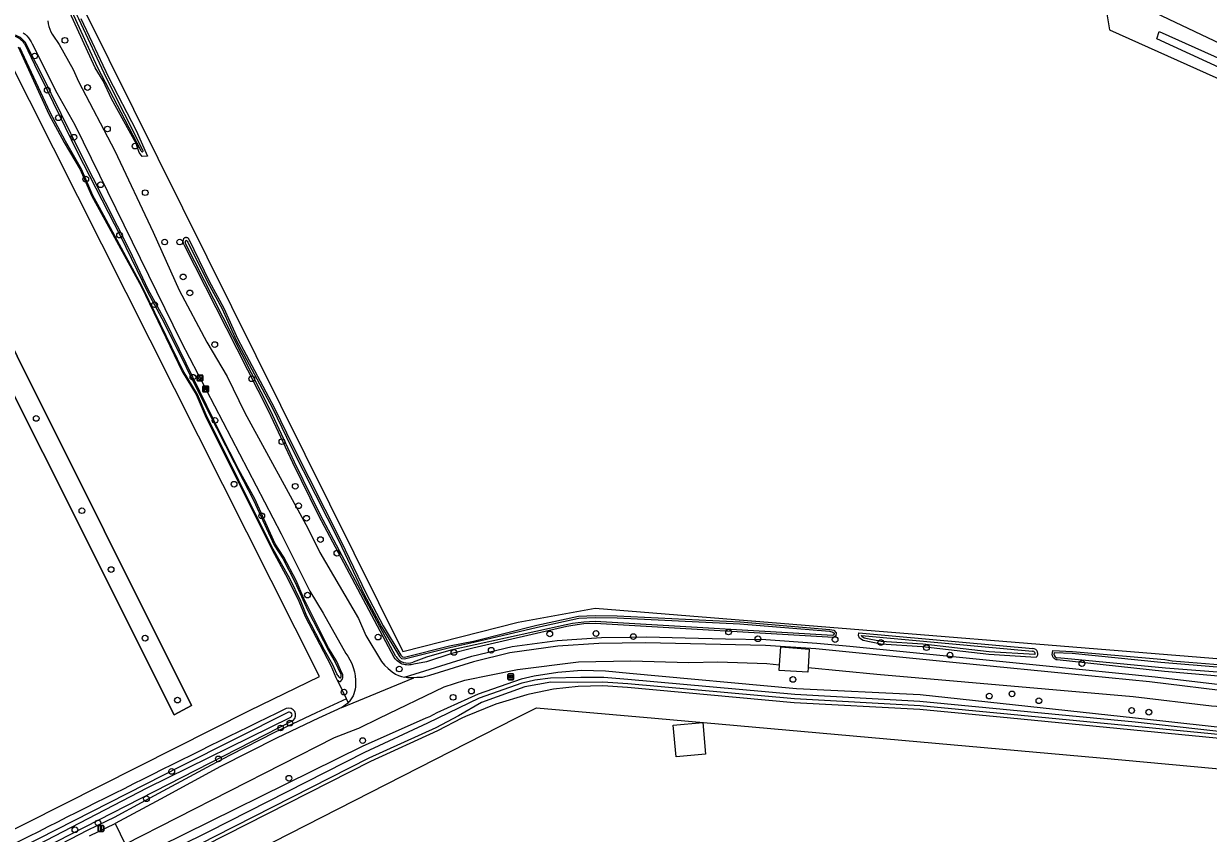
# Model space of a CAD drawing. Extents: x 162722 to 165099, y 384721 to 386283.
# Drawn here: x 163702.1 to 163905.1, y 385230.3 to 385369 of the extents above; entities that cross this region are included whole.
import ezdxf

# ---------------------------------------------------------------- set-up
doc = ezdxf.new("R2010")
doc.units = 0
for name, color, linetype in [('IMGEO_Afsluitpaal', 7, 'Continuous'), ('IMGEO_Afvalbak', 7, 'Continuous'), ('IMGEO_Bank', 7, 'Continuous'), ('IMGEO_Boom', 7, 'Continuous'), ('IMGEO_Gemengd_bos', 7, 'Continuous'), ('IMGEO_Grasland_agrarisch', 7, 'Continuous'), ('IMGEO_Grasland_overig', 7, 'Continuous'), ('IMGEO_Groenvoorziening', 7, 'Continuous'), ('IMGEO_Hek', 7, 'Continuous'), ('IMGEO_Loofbos', 7, 'Continuous'), ('IMGEO_Pand', 7, 'Continuous'), ('IMGEO_Rijbaan_lokaal_halfverhard', 7, 'Continuous'), ('IMGEO_Rijbaan_lokaal_open', 7, 'Continuous'), ('IMGEO_Voetpad_onverhard', 7, 'Continuous'), ('IMGEO_Waterloop', 7, 'Continuous'), ('IMGEO_Wegwijzer', 7, 'Continuous')]:
    doc.layers.add(name, color=color, linetype=linetype)

msp = doc.modelspace()

# ---------------------------------------------------------------- linework, layer by layer
at = {"layer": 'IMGEO_Afsluitpaal'}
for p, q in [((163714.83, 385230.71), (163714.83, 385231.51)), ((163714.83, 385231.51), (163714.83, 385230.71)), ((163714.93, 385231.61), (163715.71, 385231.61)), ((163715.71, 385231.61), (163714.93, 385231.61)), ((163715.81, 385231.51), (163715.81, 385230.71)), ((163715.81, 385230.71), (163715.81, 385231.51)), ((163715.71, 385230.61), (163714.93, 385230.61)), ((163714.93, 385230.61), (163715.71, 385230.61))]:
    msp.add_line(p, q, dxfattribs=at)
msp.add_lwpolyline([(163715.24, 385231.48), (163715.4, 385231.48), (163715.4, 385230.73), (163715.24, 385230.73), (163715.24, 385231.48)], dxfattribs=at)
for centre, start, end in [((163714.93, 385231.51), 90, 180), ((163714.93, 385231.51), 90, 180), ((163715.71, 385231.51), 0, 90), ((163715.71, 385231.51), 360, 90), ((163714.93, 385230.71), 180, 270), ((163714.93, 385230.71), 180, 270), ((163715.71, 385230.71), 270, 0), ((163715.71, 385230.71), 270, 0)]:
    msp.add_arc(centre, 0.1, start, end, dxfattribs=at)
at = {"layer": 'IMGEO_Afvalbak'}
for p, q in [((163731.82, 385307.89), (163731.82, 385308.69)), ((163731.82, 385308.69), (163731.82, 385307.89)), ((163731.92, 385308.79), (163732.71, 385308.79)), ((163732.71, 385308.79), (163731.92, 385308.79)), ((163732.81, 385308.69), (163732.81, 385307.89)), ((163732.81, 385307.89), (163732.81, 385308.69)), ((163732.71, 385307.79), (163731.92, 385307.79)), ((163731.92, 385307.79), (163732.71, 385307.79))]:
    msp.add_line(p, q, dxfattribs=at)
msp.add_lwpolyline([(163731.96, 385308.5), (163732.67, 385308.5), (163732.52, 385308.03), (163732.11, 385308.03), (163731.96, 385308.5)], dxfattribs=at)
for centre, start, end in [((163731.92, 385308.69), 90, 180), ((163731.92, 385308.69), 90, 180), ((163732.71, 385308.69), 0, 90), ((163732.71, 385308.69), 360, 90), ((163731.92, 385307.89), 180, 270), ((163731.92, 385307.89), 180, 270), ((163732.71, 385307.89), 270, 0), ((163732.71, 385307.89), 270, 0)]:
    msp.add_arc(centre, 0.1, start, end, dxfattribs=at)
at = {"layer": 'IMGEO_Bank'}
for p, q in [((163732.78, 385306), (163732.78, 385306.84)), ((163732.78, 385306.84), (163732.78, 385306)), ((163732.85, 385306.92), (163733.69, 385306.92)), ((163733.69, 385306.92), (163732.85, 385306.92)), ((163733.47, 385306.32), (163733.08, 385306.32)), ((163733.09, 385306.43), (163733.09, 385306.53)), ((163733.13, 385306.53), (163733.13, 385306.43)), ((163733.42, 385306.54), (163733.14, 385306.54)), ((163733.14, 385306.42), (163733.42, 385306.42)), ((163733.42, 385306.43), (163733.42, 385306.53)), ((163733.47, 385306.53), (163733.47, 385306.43)), ((163733.78, 385306.85), (163733.78, 385306.01)), ((163733.78, 385306.01), (163733.78, 385306.85)), ((163733.7, 385305.92), (163732.86, 385305.92)), ((163732.86, 385305.92), (163733.7, 385305.92))]:
    msp.add_line(p, q, dxfattribs=at)
for points in [[(163733.02, 385306.32), (163732.88, 385306.32), (163732.99, 385306.42), (163733.08, 385306.42)], [(163733.08, 385306.54), (163732.99, 385306.54), (163732.99, 385306.7), (163733.56, 385306.7), (163733.56, 385306.54), (163733.47, 385306.54)], [(163733.07, 385306.31), (163733.07, 385306.1), (163733.03, 385306.1), (163733.03, 385306.31)], [(163733.47, 385306.42), (163733.56, 385306.42), (163733.67, 385306.32), (163733.53, 385306.32)], [(163733.52, 385306.31), (163733.52, 385306.1), (163733.48, 385306.1), (163733.48, 385306.31)]]:
    msp.add_lwpolyline(points, dxfattribs=at)
for centre, radius, start, end in [((163732.85, 385306.84), 0.0779, 92.4484, 184.2845), ((163732.85, 385306.84), 0.0779, 92.4484, 184.2845), ((163733.02, 385306.31), 0.00671, 2.8957, 87.1043), ((163733.08, 385306.31), 0.00671, 92.8957, 177.1043), ((163733.08, 385306.53), 0.00671, 2.8957, 87.1043), ((163733.08, 385306.43), 0.00671, 272.8957, 357.1043), ((163733.14, 385306.53), 0.00671, 92.8957, 177.1043), ((163733.14, 385306.43), 0.00671, 182.8957, 267.1043), ((163733.42, 385306.53), 0.00671, 2.8957, 87.1043), ((163733.42, 385306.43), 0.00671, 272.8957, 357.1043), ((163733.47, 385306.53), 0.00671, 92.8957, 177.1043), ((163733.47, 385306.43), 0.00671, 182.8957, 267.1043), ((163733.47, 385306.31), 0.00671, 2.8957, 87.1043), ((163733.53, 385306.31), 0.00671, 92.8957, 177.1043), ((163733.7, 385306.84), 0.0779, 2.4484, 94.2845), ((163733.7, 385306.84), 0.0779, 2.4484, 94.2845), ((163732.85, 385306), 0.0779, 182.4484, 274.2845), ((163732.85, 385306), 0.0779, 182.4484, 274.2845), ((163733.7, 385306), 0.0779, 272.4484, 4.2845), ((163733.7, 385306), 0.0779, 272.4484, 4.2845)]:
    msp.add_arc(centre, radius, start, end, dxfattribs=at)
at = {"layer": 'IMGEO_Boom'}
for centre in [(163709.15, 385366.16), (163703.95, 385363.47), (163706.12, 385357.61), (163713.03, 385358.08), (163708.04, 385352.89), (163716.44, 385350.97), (163710.7, 385349.55), (163721.18, 385348.03), (163712.72, 385342.39), (163715.27, 385341.41), (163722.91, 385340.06), (163718.52, 385332.78), (163726.25, 385331.6), (163728.83, 385331.6), (163729.42, 385325.62), (163730.56, 385322.88), (163724.52, 385320.86), (163734.83, 385314.02), (163731.08, 385308.42), (163741.17, 385308.16), (163704.23, 385301.37), (163734.87, 385301.04), (163746.34, 385297.39), (163738.15, 385290.1), (163748.63, 385289.74), (163712.07, 385285.56), (163749.2, 385286.41), (163742.89, 385284.66), (163750.56, 385284.26), (163752.95, 385280.61), (163755.77, 385278.28), (163717.07, 385275.48), (163750.72, 385271.09), (163722.89, 385263.72), (163762.83, 385263.9), (163792.26, 385264.45), (163800.18, 385264.52), (163806.58, 385263.99), (163822.9, 385264.77), (163827.94, 385263.61), (163841.17, 385263.47), (163849, 385262.98), (163775.83, 385261.27), (163782.23, 385261.64), (163856.83, 385262.09), (163860.85, 385260.81), (163883.47, 385259.38), (163766.46, 385258.43), (163833.93, 385256.64), (163728.45, 385253.1), (163756.99, 385254.47), (163775.68, 385253.58), (163778.82, 385254.64), (163867.59, 385253.79), (163871.48, 385254.17), (163876.09, 385252.99), (163891.99, 385251.32), (163894.94, 385251.04), (163747.72, 385249.16), (163746.13, 385248.33), (163760.19, 385246.16), (163735.46, 385243.02), (163727.46, 385240.89), (163747.54, 385239.71), (163723.13, 385236.2), (163710.86, 385230.88), (163714.82, 385232.05)]:
    msp.add_circle(centre, 0.489, dxfattribs=at)
at = {"layer": 'IMGEO_Gemengd_bos'}
for points in [[(163910.57, 385246.19), (163871.21, 385250), (163855.68, 385251.5), (163834.15, 385252.66), (163805.57, 385255.28), (163801.35, 385255.56), (163797.12, 385255.46), (163792.91, 385254.98), (163788.76, 385254.14), (163788.31, 385254.02), (163782.99, 385252.39), (163777.83, 385250.3), (163777.19, 385250), (163772.99, 385247.81), (163761.54, 385242.6), (163726.11, 385224.58)], [(163728.31, 385220.37), (163786.46, 385250), (163789.96, 385251.77), (163810.29, 385250), (163886.57, 385243.21), (163910.13, 385241.02)]]:
    msp.add_lwpolyline(points, dxfattribs=at)
at = {"layer": 'IMGEO_Grasland_agrarisch'}
for points in [[(163887.52, 385372.06), (163888.2, 385367.95), (163911.42, 385357.55), (163914.94, 385355.74), (163932.78, 385342.04), (163924.88, 385267.34), (163930.39, 385263.13)], [(163685.93, 385342.04), (163682.79, 385340.51), (163727.86, 385250.56), (163730.82, 385252.18), (163685.93, 385342.04)]]:
    msp.add_lwpolyline(points, dxfattribs=at)
at = {"layer": 'IMGEO_Grasland_overig'}
msp.add_lwpolyline([(163930.39, 385263.13), (163937.96, 385342.34), (163925.15, 385357.04), (163896.14, 385370.84), (163892.06, 385371.42)], dxfattribs=at)
at = {"layer": 'IMGEO_Groenvoorziening'}
for points in [[(163926.95, 385267.87), (163934.83, 385342.56), (163925.63, 385350.79), (163915.59, 385357.55), (163896.33, 385366.39), (163896.73, 385367.69), (163913.91, 385359.97), (163925.4, 385352.65), (163936.64, 385342.65), (163928.13, 385267.86), (163926.95, 385267.87)], [(163911.59, 385246.09), (163911.69, 385246.81), (163911.85, 385247.92), (163892.66, 385250), (163855.76, 385254), (163834.56, 385255.03), (163805.91, 385257.65), (163801.83, 385258.09), (163797.72, 385258.16), (163793.62, 385257.86), (163789.56, 385257.2), (163787.36, 385256.68), (163779.99, 385254.12), (163772.88, 385250.91), (163771.62, 385250.26), (163771.04, 385250), (163760.12, 385245.14), (163720.99, 385225.85)]]:
    msp.add_lwpolyline(points, dxfattribs=at)
at = {"layer": 'IMGEO_Hek'}
msp.add_lwpolyline([(163727.86, 385250.56), (163682.79, 385340.51), (163685.93, 385342.04), (163730.82, 385252.18), (163727.86, 385250.56)], dxfattribs=at)
at = {"layer": 'IMGEO_Loofbos'}
for points in [[(163891.13, 385404.35), (163792.04, 385411.95), (163716.39, 385374.42), (163712.48, 385371.3), (163767.09, 385261.41), (163786.85, 385266.44), (163800.01, 385268.84), (163929.93, 385258.32)], [(163711.88, 385369.93), (163716.62, 385359.83), (163721.35, 385350.7), (163723.29, 385346.32), (163722.38, 385346.24), (163721.86, 385346.96), (163721.39, 385348.49), (163717.13, 385356.11), (163715.7, 385359.21), (163714.34, 385361.44), (163710.01, 385370.93)], [(163701.12, 385365.07), (163706.4, 385353.53), (163709, 385348.66), (163711.74, 385344.02), (163713.7, 385339.56), (163722.25, 385323.9), (163729.23, 385309.43), (163731.65, 385305.5), (163733.19, 385301.85), (163744.66, 385278.85), (163747.38, 385273.91), (163749.24, 385270.05), (163750.33, 385267.41), (163754.71, 385259.06), (163755.6, 385256.97)], [(163756.63, 385257.8), (163755.74, 385259.73), (163754.33, 385262.08), (163750.12, 385270.49), (163748.76, 385273.6), (163746.68, 385277.6), (163745.18, 385279.86), (163741.69, 385287.6), (163738.96, 385292.56), (163735.86, 385298.64), (163726.31, 385318.15), (163723.4, 385323.46), (163720.3, 385330.15), (163711.85, 385346.72), (163705.16, 385360.42), (163702.57, 385365.41)], [(163582.09, 385306.8), (163581.43, 385306.48), (163540.18, 385285.87), (163543.92, 385277.3), (163557.51, 385250), (163593.93, 385177.31), (163740.78, 385251.34), (163752.79, 385257.17), (163698.9, 385364.12), (163630.39, 385330.12), (163622.47, 385326.2)], [(163756.44, 385280.41), (163760.76, 385271.36), (163763.72, 385265.85), (163766.75, 385260.78), (163767, 385260.54), (163767.35, 385260.49), (163775.05, 385262.41), (163779.19, 385263.2), (163790.06, 385265.92), (163797.18, 385267.47), (163800.04, 385267.61), (163803.81, 385267.56), (163824.89, 385266.52), (163840.28, 385265.23), (163840.94, 385265.07), (163841.32, 385264.66), (163841.26, 385264.11), (163840.89, 385263.84), (163801.98, 385266.12), (163800.05, 385266.22), (163798.11, 385266.15), (163796.2, 385265.91), (163795.16, 385265.7), (163779.09, 385262), (163775.49, 385261.07), (163771.11, 385259.65), (163768.93, 385259.28), (163768.74, 385259.22), (163768.49, 385259.16), (163768.23, 385259.12), (163767.98, 385259.11), (163767.72, 385259.12), (163767.47, 385259.16), (163767.22, 385259.22), (163766.97, 385259.29), (163766.74, 385259.4), (163766.51, 385259.52), (163766.3, 385259.66), (163766.1, 385259.82), (163765.91, 385259.99), (163765.74, 385260.19), (163765.59, 385260.39), (163752.69, 385284.66), (163748.21, 385293.74), (163744.09, 385302.58), (163729.64, 385331.02), (163729.57, 385331.12), (163729.53, 385331.23), (163729.49, 385331.34), (163729.46, 385331.45), (163729.44, 385331.57), (163729.43, 385331.68), (163729.44, 385331.8), (163729.45, 385331.91), (163729.47, 385332.03), (163729.51, 385332.14), (163729.55, 385332.25), (163729.59, 385332.28), (163729.62, 385332.31), (163729.65, 385332.34), (163729.69, 385332.36), (163729.73, 385332.37), (163729.77, 385332.39), (163729.82, 385332.4), (163729.86, 385332.41), (163729.9, 385332.41), (163729.95, 385332.41), (163729.99, 385332.4), (163730.03, 385332.39), (163730.07, 385332.38), (163730.11, 385332.36), (163730.15, 385332.35), (163730.19, 385332.32), (163730.22, 385332.29), (163730.25, 385332.27), (163730.28, 385332.23), (163730.31, 385332.2), (163730.33, 385332.16), (163730.35, 385332.12), (163730.37, 385332.08), (163733.87, 385324.91), (163736.4, 385320.28), (163738.81, 385314.94), (163745.03, 385303.27), (163748.22, 385296.66), (163756.44, 385280.41)], [(163767.36, 385257.02), (163778.92, 385260.61), (163785.83, 385262.28), (163793.55, 385263.32), (163801.11, 385263.83), (163805.97, 385263.89), (163808.81, 385263.93), (163815.46, 385263.78), (163822.36, 385263.63), (163829.27, 385263.48), (163838.05, 385262.87), (163843.68, 385262.32), (163876.78, 385259.04), (163896, 385257.12), (163910.06, 385255.42)], [(163875.6, 385260.43), (163867.53, 385260.9), (163856.14, 385262.24), (163848.99, 385262.71), (163845.96, 385263.31), (163845.37, 385263.69), (163845.19, 385264.18), (163845.22, 385264.65), (163875.04, 385261.95)], [(163922.1, 385255.91), (163897.64, 385258.03), (163879.2, 385259.99), (163879.15, 385260), (163879.06, 385260.03), (163878.98, 385260.07), (163878.89, 385260.11), (163878.82, 385260.16), (163878.74, 385260.22), (163878.68, 385260.28), (163878.61, 385260.35), (163878.56, 385260.43), (163878.51, 385260.51), (163878.47, 385260.59), (163878.44, 385260.67), (163878.41, 385260.76), (163878.39, 385260.85), (163878.5, 385261.62), (163881.84, 385261.45), (163897.67, 385260.08), (163898.93, 385259.84), (163923.19, 385257.88)], [(163757.39, 385253.34), (163755.86, 385256.53)], [(163757.39, 385253.34), (163752.2, 385250.91), (163745.06, 385247.55), (163737.48, 385243.67), (163734.23, 385241.98), (163722.21, 385235.5), (163717.57, 385233.01), (163716.25, 385232.35), (163712.96, 385230.75), (163710.13, 385229.29), (163698.25, 385223.18), (163685.2, 385216.69), (163675.32, 385212), (163668.07, 385208.03), (163655.21, 385201.44), (163641.53, 385194.55), (163632.4, 385189.72), (163621.09, 385184.05), (163617.29, 385182.39), (163610.79, 385178.78), (163603.26, 385174.96), (163593.86, 385170.65)], [(163757.71, 385252.67), (163757.39, 385253.34)], [(163748.27, 385249.62), (163695.74, 385222.79)]]:
    msp.add_lwpolyline(points, dxfattribs=at)
for centre, radius, start, end in [((163699.75, 385364.02), 3.15, 26.1049, 85.9177), ((163874.97, 385260.96), 0.985, 23.4097, 85.8801), ((163875.11, 385261.08), 0.81, 307.1383, 20.0221), ((163755.66, 385257.19), 1.15, 308.6788, 32.4088), ((163756.5, 385257.21), 0.935, 194.9726, 226.608), ((163756.49, 385257.2), 0.923, 226.6849, 262.7848), ((165519.65, 381635.63), 4027.14, 116.11364, 116.94451), ((163747.48, 385250.53), 1.22, 311.0141, 108.3326)]:
    msp.add_arc(centre, radius, start, end, dxfattribs=at)
at = {"layer": 'IMGEO_Pand'}
msp.add_lwpolyline([(163813.91, 385243.36), (163813.42, 385248.8), (163818.47, 385249.26), (163818.97, 385243.82), (163813.91, 385243.36)], dxfattribs=at)
at = {"layer": 'IMGEO_Rijbaan_lokaal_halfverhard'}
for points in [[(163911.16, 385254.33), (163909.94, 385254.43), (163895.05, 385256.23), (163884.6, 385257.26), (163861.37, 385259.56), (163837.88, 385261.89), (163829.25, 385262.48), (163808.64, 385262.93), (163800.66, 385262.82), (163793.62, 385262.32), (163785.43, 385261.21), (163779.21, 385259.66), (163771.66, 385257.31), (163771.22, 385257.18), (163770.77, 385257.08), (163770.36, 385257), (163769.87, 385256.95), (163769.48, 385256.97), (163768.95, 385256.91)], [(163719.46, 385228.44), (163755.33, 385246.72), (163759.37, 385248.26), (163759.52, 385248.32), (163762.99, 385250), (163774.17, 385255.4), (163777.7, 385256.5), (163786.74, 385258.33), (163797.2, 385259.69), (163806.16, 385259.83), (163816.1, 385259.53), (163821.05, 385259.69), (163829.48, 385259.39), (163831.65, 385259.17)], [(163836.52, 385258.7), (163848.3, 385257.56), (163892.24, 385253.74), (163905.68, 385252.15), (163910.93, 385251.8)], [(163756.6, 385251.83), (163768.95, 385256.91)], [(163756.6, 385251.83), (163756.24, 385251.66), (163755.86, 385251.52), (163752.63, 385250), (163745.51, 385246.66), (163735.82, 385241.7), (163725.54, 385236.15), (163717.75, 385231.97)]]:
    msp.add_lwpolyline(points, dxfattribs=at)
at = {"layer": 'IMGEO_Rijbaan_lokaal_open'}
for points in [[(163831.65, 385259.17), (163831.85, 385262.24), (163836.73, 385261.86), (163836.52, 385258.7)], [(163836.52, 385258.7), (163836.47, 385257.89), (163831.59, 385258.2), (163831.65, 385259.17)], [(163713.39, 385229.85), (163717.75, 385231.97)], [(163717.75, 385231.97), (163719.46, 385228.44)]]:
    msp.add_lwpolyline(points, dxfattribs=at)
at = {"layer": 'IMGEO_Voetpad_onverhard'}
for points in [[(163706.21, 385369.49), (163706.27, 385369), (163706.39, 385368.53), (163706.54, 385368.07), (163706.74, 385367.62), (163706.97, 385367.19), (163707.08, 385367.02), (163708.17, 385365.47), (163710.54, 385361.17), (163711.45, 385359.09), (163717.68, 385347.21), (163724.3, 385333.29), (163728.74, 385323.33), (163733.47, 385314.45), (163736.97, 385308.57), (163740, 385302.35), (163750.76, 385282.59), (163752.87, 385278.39), (163759.47, 385267.06), (163760.75, 385264.19), (163763.39, 385259.73), (163763.95, 385259.08), (163764.56, 385258.5), (163765.22, 385257.96), (163765.84, 385257.54), (163766.33, 385257.32), (163766.83, 385257.15), (163767.36, 385257.02)], [(163702.02, 385367.47), (163702.34, 385367.21), (163702.64, 385366.92), (163702.91, 385366.61), (163703.15, 385366.27), (163703.36, 385365.91), (163703.53, 385365.54), (163707.79, 385357.19), (163710.87, 385351.68), (163729.05, 385314.5), (163746.22, 385281.58), (163751.11, 385271.77), (163753.42, 385268.01), (163757.3, 385261.11), (163757.62, 385260.65), (163758, 385260.02), (163758.32, 385259.36), (163758.58, 385258.67), (163758.78, 385257.97), (163758.91, 385257.24), (163758.98, 385256.51), (163758.98, 385255.78), (163758.96, 385255.38), (163758.9, 385254.98), (163758.81, 385254.58), (163758.69, 385254.2), (163758.53, 385253.83), (163758.33, 385253.48), (163758.11, 385253.14), (163757.86, 385252.83), (163757.71, 385252.67)], [(163768.95, 385256.91), (163768.42, 385256.9), (163767.88, 385256.94), (163767.36, 385257.02)], [(163757.71, 385252.67), (163757.58, 385252.54), (163757.27, 385252.27), (163756.95, 385252.04), (163756.6, 385251.83)]]:
    msp.add_lwpolyline(points, dxfattribs=at)
at = {"layer": 'IMGEO_Waterloop'}
for points in [[(163710.36, 385371.09), (163714.68, 385361.62), (163722.16, 385347.29), (163722.2, 385347.2)], [(163722.54, 385347.21), (163722.51, 385347.32), (163716.28, 385359.66), (163711.51, 385369.82), (163711.22, 385370.51), (163711.05, 385371.15), (163711.07, 385371.54)], [(163755.85, 385257.44), (163755.76, 385257.61), (163755.07, 385259.14), (163753.66, 385261.65), (163750.64, 385267.5), (163749.6, 385270.03), (163747.68, 385273.95), (163744.64, 385279.38), (163733.38, 385301.97), (163731.89, 385305.49), (163731.01, 385306.92), (163729.42, 385309.5), (163723.57, 385321.55), (163722.28, 385324.21), (163715.06, 385337.5), (163713.93, 385339.59), (163712.72, 385342.39), (163712, 385344.11), (163709.23, 385348.91), (163706.6, 385353.79), (163701.42, 385364.95)], [(163702.2, 385365.62), (163703.95, 385362.01), (163706.12, 385357.61), (163711.24, 385347.05), (163718.68, 385332.62), (163723.31, 385323.04), (163724.52, 385320.86), (163726.15, 385317.78), (163733.62, 385302.69), (163739.73, 385290.77), (163741.5, 385287.36), (163745.04, 385279.65), (163746.53, 385277.35), (163748.53, 385273.38), (163750.81, 385268.47), (163754.36, 385261.47), (163755.49, 385259.58), (163756.41, 385257.64)], [(163765.87, 385260.57), (163752.98, 385284.81), (163748.51, 385293.88), (163744.39, 385302.72), (163729.81, 385331.33), (163729.75, 385331.47)], [(163729.79, 385331.79), (163729.84, 385331.83), (163729.93, 385331.84)], [(163730.13, 385331.73), (163730.21, 385331.6), (163733.58, 385324.76), (163736.11, 385320.14), (163738.51, 385314.79), (163744.74, 385303.12), (163747.92, 385296.51), (163756.14, 385280.27), (163760.46, 385271.21), (163763.43, 385265.68), (163766.49, 385260.57), (163766.85, 385260.23), (163767.37, 385260.15), (163775.12, 385262.09), (163779.26, 385263.05), (163790.14, 385265.6), (163797.23, 385267.14), (163800.05, 385267.28), (163803.8, 385267.23), (163824.86, 385266.19), (163840.23, 385264.9), (163840.77, 385264.77), (163840.98, 385264.55), (163840.95, 385264.29), (163840.79, 385264.17), (163802, 385266.45), (163800.05, 385266.55), (163798.09, 385266.48), (163796.14, 385266.23), (163795.09, 385266.03), (163779.45, 385262.58), (163775.31, 385261.64), (163771.15, 385260.44), (163768.85, 385259.6)], [(163875.41, 385260.9), (163867.57, 385261.35), (163856.18, 385262.69), (163849.05, 385263.16), (163846.14, 385263.74), (163845.75, 385263.99), (163845.69, 385264.15), (163874.98, 385261.49)], [(163874.98, 385261.49), (163875.08, 385261.48)], [(163878.73, 385260.86), (163878.79, 385261.28), (163881.82, 385261.12), (163897, 385259.62), (163899.03, 385259.42), (163925.99, 385257.2), (163934.49, 385256.47), (163941.07, 385256.03), (163947.01, 385255.65), (163986.03, 385252.88), (163999.97, 385251.63), (164007.79, 385250.93), (164013.12, 385250.66), (164013.08, 385250.4), (164012.98, 385250.33), (164011.13, 385250.33), (164000.02, 385251.19), (163975.56, 385253.08), (163973.01, 385253.18), (163958.83, 385254.02), (163926.47, 385256.29), (163922.25, 385256.71), (163897.77, 385258.55), (163879.26, 385260.32)], [(163723.64, 385225.56), (163733.92, 385230.67), (163760.58, 385244.17), (163771.34, 385249.23), (163780.23, 385253.52), (163787.54, 385256.06), (163789.69, 385256.57), (163792.37, 385256.92), (163797.59, 385257.01), (163801.51, 385257.02), (163805.64, 385256.7), (163834.24, 385254.14), (163855.66, 385252.92), (163892.59, 385249.36), (163910.53, 385247.41)], [(163910.57, 385246.85), (163910.38, 385246.85), (163871.27, 385250.64), (163855.73, 385252.14), (163834.2, 385253.3), (163805.62, 385255.91), (163801.36, 385256.2), (163797.07, 385256.1), (163792.45, 385256.15), (163787.99, 385255.36), (163780.57, 385252.72), (163776.62, 385250.4), (163772.71, 385248.38), (163761.26, 385243.17), (163734.83, 385229.73), (163726.49, 385225.46), (163724.16, 385224.28)], [(163747.48, 385251.02), (163728.95, 385241.72), (163695.38, 385224.65)], [(163695.8, 385223.86), (163723.22, 385238.05), (163747.86, 385250.2)]]:
    msp.add_lwpolyline(points, dxfattribs=at)
for centre, radius, start, end in [((163699.61, 385363.78), 3.18, 35.454, 73.2048), ((163722.43, 385347.3), 0.249, 203.387, 262.2179), ((163722.41, 385347.18), 0.132, 263.7878, 12.6347), ((163730.12, 385331.59), 0.384, 148.3992, 198.0565), ((163729.88, 385331.53), 0.317, 39.143, 82.2219), ((163874.97, 385260.98), 0.508, 18.7097, 77.4697), ((163767.98, 385261.98), 2.54, 213.7726, 290.1322), ((163875.13, 385261.08), 0.335, 327.9873, 11.7312), ((163879.41, 385261), 0.701, 191.2513, 256.8284), ((163756.96, 385258.04), 1.27, 208.1211, 239.6415), ((163755.65, 385257.27), 0.854, 341.7356, 26.2463), ((163756.37, 385257.03), 0.0994, 243.7154, 339.3094), ((163747.62, 385250.58), 0.456, 301.869, 108.6006)]:
    msp.add_arc(centre, radius, start, end, dxfattribs=at)
at = {"layer": 'IMGEO_Wegwijzer'}
for p, q in [((163785.07, 385256.69), (163785.07, 385257.48)), ((163785.07, 385257.48), (163785.07, 385256.69)), ((163785.17, 385257.58), (163785.96, 385257.58)), ((163785.96, 385257.58), (163785.17, 385257.58)), ((163786.06, 385257.48), (163786.06, 385256.69)), ((163786.06, 385256.69), (163786.06, 385257.48)), ((163785.96, 385256.59), (163785.17, 385256.59)), ((163785.17, 385256.59), (163785.96, 385256.59))]:
    msp.add_line(p, q, dxfattribs=at)
for points in [[(163785.17, 385257.32), (163785.96, 385257.32), (163785.96, 385256.85), (163785.17, 385256.85), (163785.17, 385257.32)], [(163785.23, 385257.17), (163785.23, 385257.09), (163785.23, 385257), (163785.64, 385257), (163785.64, 385256.92), (163785.89, 385257.09), (163785.64, 385257.25), (163785.64, 385257.17), (163785.23, 385257.17)]]:
    msp.add_lwpolyline(points, dxfattribs=at)
for centre, start, end in [((163785.17, 385257.48), 90, 180), ((163785.17, 385257.48), 90, 180), ((163785.96, 385257.48), 0, 90), ((163785.96, 385257.48), 360, 90), ((163785.17, 385256.69), 180, 270), ((163785.17, 385256.69), 180, 270), ((163785.96, 385256.69), 270, 0), ((163785.96, 385256.69), 270, 0)]:
    msp.add_arc(centre, 0.1, start, end, dxfattribs=at)

doc.saveas('drawing.dxf')
